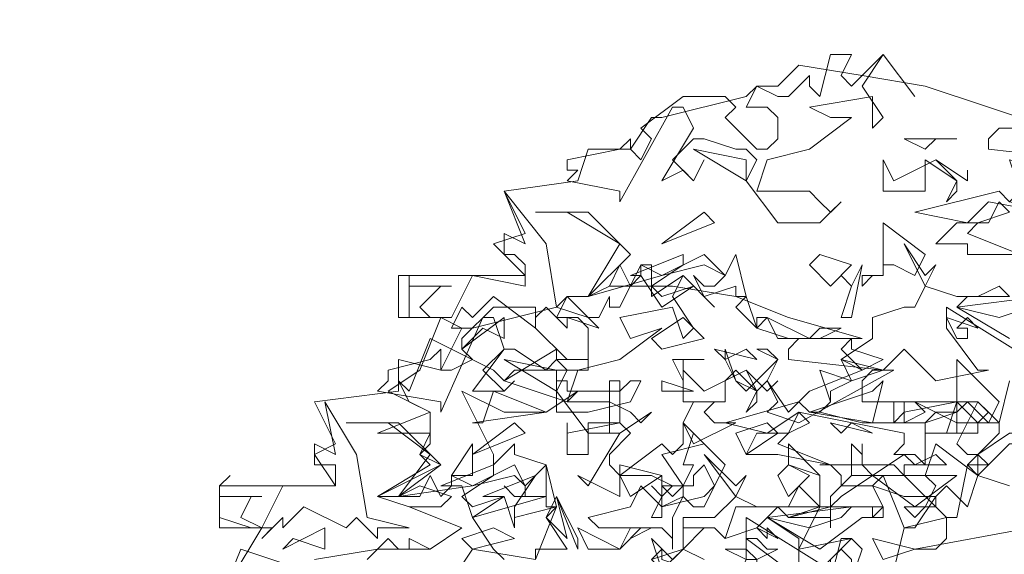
# Model space of a CAD drawing. Header units: millimetres. Extents: x 4234 to 4704, y 1542 to 2004.
# Tile 260 of 271: x 4570.99 to 4580.29, y 1857.37 to 1862.42. Entities that reach past the tile are written whole.
import ezdxf

# ---------------------------------------------------------------- set-up
doc = ezdxf.new("R2010")
doc.units = ezdxf.units.MM
doc.linetypes.add('DASHED', pattern=[19.05, 12.7, -6.35])
doc.layers.add('BOD', color=40, linetype='Continuous')
doc.layers.add('DIMENSIONS', color=7, linetype='Continuous')

# ---------------------------------------------------------------- blocks, each defined once
blk = doc.blocks.new('A$Cf9015526')
at = {"color": 116, "lineweight": 0, "true_color": 0x136734}
for points in [[(1.5989, 3.5976), (1.6211, 3.5754), (1.6877, 3.642), (1.7544, 3.5532), (1.6877, 3.642), (1.6433, 3.5754), (1.6877, 3.5087), (1.6655, 3.4865), (1.6655, 3.5532), (1.5323, 3.5309), (1.5767, 3.5087), (1.6211, 3.5087), (1.5323, 3.4421), (1.4435, 3.4199), (1.4213, 3.3533), (1.4435, 3.3533), (1.5323, 3.3533), (1.5545, 3.3311), (1.5767, 3.3089), (1.5989, 3.3311), (1.5545, 3.2867), (1.4657, 3.2867), (1.3991, 3.3755), (1.4213, 3.4199), (1.3991, 3.4421), (1.3768, 3.4421), (1.3102, 3.4643), (1.288, 3.4643), (1.2436, 3.4199), (1.288, 3.3755), (1.3102, 3.4199), (1.288, 3.3755), (1.2658, 3.3977), (1.2214, 3.3755), (1.288, 3.4865), (1.2658, 3.5309), (1.2436, 3.5309), (1.1326, 3.3311), (1.1326, 3.3533), (1.0215, 3.3755), (1.0437, 3.3977), (1.0215, 3.3977), (1.0215, 3.4199), (1.1326, 3.4421), (1.1548, 3.4643), (1.1548, 3.4421), (1.177, 3.4199), (1.1992, 3.4643), (1.177, 3.4865), (1.2658, 3.5532), (1.3546, 3.5532), (1.3768, 3.5309), (1.3546, 3.5087), (1.4213, 3.4421), (1.4435, 3.4421), (1.4657, 3.4643), (1.4657, 3.5087), (1.4435, 3.5309), (1.3991, 3.5309), (1.4213, 3.5754), (1.4657, 3.5532), (1.4879, 3.5532), (1.5323, 3.5976), (1.5323, 3.5754), (1.5545, 3.5532), (1.5767, 3.642), (1.6211, 3.642)], [(1.7988, 3.4643), (1.7766, 3.4421), (1.7322, 3.4643), (1.8432, 3.4643)], [(1.3991, 3.3755), (1.288, 3.4421), (1.3991, 3.4199)], [(1.7988, 3.4199), (1.8432, 3.3755), (1.8432, 3.3533), (1.821, 3.3311), (1.8432, 3.3755), (1.7766, 3.4199), (1.7766, 3.3977), (1.7766, 3.3533), (1.6877, 3.3533), (1.6877, 3.4199), (1.71, 3.3755)], [(1.9764, 3.3755), (1.9764, 3.3533), (1.9542, 3.3311), (2.0653, 3.3089), (2.1319, 3.3089), (2.1541, 3.3311), (2.2651, 3.3533), (2.2651, 3.3311), (2.1985, 3.3089), (2.1985, 3.22), (2.1541, 3.2423), (2.1319, 3.2423), (2.1541, 3.2645), (2.1541, 3.2867), (1.9098, 3.3311), (1.8654, 3.2867), (1.7544, 3.3089), (1.932, 3.3533), (1.9542, 3.3311), (1.9764, 3.3533), (1.9542, 3.4199), (2.0431, 3.3977)], [(1.8654, 3.3977), (1.8654, 3.3755), (1.7988, 3.4199), (1.8654, 3.3755)], [(0.9993, 3.109), (1.0659, 3.0868), (1.0882, 3.0646), (1.0215, 3.0868), (1.0215, 3.0646), (0.9771, 3.109), (0.9549, 3.0868), (0.9549, 3.0646), (0.8661, 3.1312), (0.8217, 3.0868), (0.7995, 3.109), (0.7773, 3.0646), (0.7995, 3.0646), (0.755, 3.0868), (0.6884, 3.0868), (0.6884, 3.1756), (0.6884, 3.1534), (0.7773, 3.1534), (0.755, 3.1534), (0.7106, 3.109), (0.7328, 3.0868), (0.7773, 3.0868), (0.8217, 3.1756), (0.9327, 3.1534), (0.9327, 3.1978), (0.9105, 3.22), (0.8883, 3.22), (0.8883, 3.2645), (0.9327, 3.2423), (0.8883, 3.3533), (0.9771, 3.2423)], [(1.8876, 3.2867), (1.8654, 3.2645), (1.9764, 3.22), (1.8654, 3.22), (1.8654, 3.2423), (1.7988, 3.2423), (1.8432, 3.2867), (1.9098, 3.2867), (1.932, 3.3311), (1.9542, 3.3089)], [(1.1548, 3.22), (1.0659, 3.1312), (1.1326, 3.2423), (1.0215, 3.3089), (0.9549, 3.3089), (1.0659, 3.3089)], [(1.2214, 3.2423), (1.3102, 3.3089), (1.3324, 3.2867)], [(1.7544, 3.1756), (1.71, 3.1978), (1.6877, 3.1978), (1.6877, 3.1756), (1.6655, 3.1756), (1.6433, 3.1534), (1.6433, 3.1756), (1.6877, 3.1756), (1.6877, 3.22), (1.6877, 3.2867), (1.7766, 3.22)], [(1.3768, 3.1312), (1.3768, 3.1534), (1.3102, 3.1312), (1.288, 3.1756), (1.3102, 3.1534), (1.3324, 3.1534), (1.3546, 3.1756), (1.3102, 3.1978), (1.2214, 3.1756), (1.0659, 3.1312), (1.1104, 3.1534), (1.1326, 3.1978), (1.1548, 3.1534), (1.177, 3.1756), (1.177, 3.1978), (1.2214, 3.1756), (1.3102, 3.22), (1.3546, 3.1756), (1.3768, 3.22), (1.3991, 3.1312)], [(1.1992, 3.1534), (1.2214, 3.1312), (1.288, 3.1534), (1.2214, 3.109), (1.177, 3.1756), (1.1548, 3.1756), (1.2658, 3.22), (1.2658, 3.1978)], [(1.5767, 3.1534), (1.5323, 3.1978), (1.5545, 3.22), (1.6211, 3.1978)], [(1.1992, 3.1534), (1.1992, 3.1312), (1.2658, 3.1756), (1.3324, 3.109), (1.2658, 3.1756), (1.2436, 3.1312), (1.288, 3.0646), (1.2658, 3.0424), (1.2436, 3.109), (1.1326, 3.0868), (1.1548, 3.0424), (1.2214, 3.0646), (1.1326, 2.998), (1.0437, 2.9758), (1.0215, 2.9091), (1.1104, 2.9091), (1.1548, 2.8869), (1.177, 2.8647), (1.1992, 2.8869), (1.1326, 2.8425), (1.0659, 2.8425), (0.9993, 2.9314), (1.0215, 2.9758), (0.9993, 2.998), (0.9771, 2.9758), (0.9105, 3.0202), (0.8883, 3.0202), (0.8439, 2.9758), (0.8883, 2.9314), (0.9105, 2.9536), (0.8883, 2.9314), (0.8661, 2.9314), (0.8217, 2.9314), (0.8883, 3.0202), (0.8661, 3.0868), (0.8439, 3.0868), (0.755, 2.8869), (0.755, 2.9091), (0.6218, 2.9314), (0.644, 2.9536), (0.644, 2.9758), (0.7328, 2.998), (0.755, 3.0202), (0.755, 2.9758), (0.7773, 2.9758), (0.8217, 2.998), (0.7995, 3.0202), (0.7995, 3.0424), (0.8661, 3.109), (0.9549, 3.109), (0.9549, 3.0646), (1.0215, 2.998), (1.0437, 2.998), (1.0659, 2.998), (1.0659, 3.0646), (1.0437, 3.0868), (0.9993, 3.0868), (1.0215, 3.1312), (1.0659, 3.0868), (1.0882, 3.0868), (1.1104, 3.1312), (1.1104, 3.109), (1.1326, 3.109), (1.177, 3.1978), (1.1992, 3.1978)], [(1.5989, 3.0868), (1.6211, 3.1534), (1.5989, 3.1756), (1.6211, 3.1534), (1.6433, 3.1978), (1.6211, 3.0868)], [(1.3768, 3.109), (1.3991, 3.1312), (1.4213, 3.0646)], [(1.932, 3.0868), (1.8432, 3.109), (2.0209, 3.1312), (1.9986, 3.109)], [(0.8439, 3.0646), (0.7995, 3.0202), (0.8883, 3.0868), (0.8883, 3.0424)], [(1.2214, 3.0202), (1.1992, 3.0424), (1.2658, 3.0868), (1.3102, 3.0424)], [(1.4213, 3.0646), (1.4879, 3.0424), (1.4213, 3.0646), (1.4213, 3.0868), (1.4435, 3.0868)], [(1.5545, 3.0646), (1.5989, 3.0646), (1.5545, 3.0424), (1.4657, 3.0424), (1.4435, 3.0868), (1.5323, 3.0424)], [(1.8876, 3.0646), (1.8654, 3.0868), (1.8432, 3.0646), (1.8654, 3.0646), (1.8654, 3.0424), (1.8432, 3.0424), (1.821, 3.0868)], [(1.6877, 2.998), (1.6433, 2.9758), (1.5989, 3.0202), (1.6211, 3.0424), (1.6211, 3.0202)], [(1.3991, 3.0202), (1.3546, 2.998), (1.3324, 3.0202), (1.4213, 2.998)], [(0.9993, 2.9314), (0.8883, 2.998), (0.9993, 2.9758)], [(1.2658, 2.998), (1.2658, 2.9536), (1.2436, 2.998), (1.3102, 2.998)], [(1.6211, 2.9536), (1.5989, 2.998), (1.6877, 2.9758)], [(1.9098, 2.8647), (1.8654, 2.9091), (1.8432, 2.8869), (1.8432, 2.8425), (1.821, 2.8425), (1.7988, 2.8425), (1.7766, 2.8425), (1.8432, 2.8425), (1.8432, 2.9091), (1.8432, 2.998), (1.932, 2.9091)], [(1.3991, 2.9758), (1.4213, 2.9314), (1.4213, 2.9091), (1.3991, 2.8869), (1.4213, 2.9314), (1.3768, 2.9758), (1.3546, 2.9536), (1.3546, 2.9091), (1.2658, 2.9091), (1.2658, 2.9758), (1.3102, 2.9314)], [(1.5767, 2.9314), (1.5767, 2.9091), (1.5545, 2.8869), (1.6433, 2.8647), (1.71, 2.8647), (1.7322, 2.8869), (1.8432, 2.9091), (1.8432, 2.8869), (1.7766, 2.8647), (1.7766, 2.7759), (1.7544, 2.7981), (1.71, 2.7981), (1.7322, 2.8203), (1.7322, 2.8425), (1.5101, 2.8869), (1.4435, 2.8425), (1.3546, 2.8647), (1.5101, 2.9091), (1.5323, 2.8869), (1.5545, 2.8869), (1.5767, 2.9091), (1.5545, 2.9758), (1.6211, 2.9536)], [(1.4657, 2.9536), (1.4435, 2.9314), (1.3991, 2.9758), (1.4435, 2.9314)], [(1.1326, 2.9314), (1.1548, 2.9536), (1.177, 2.9536), (1.1548, 2.9091), (1.0659, 2.8869), (0.9993, 2.8869), (0.9993, 2.9536), (1.0215, 2.9536), (1.0215, 2.9314)], [(1.1548, 2.8425), (1.1104, 2.7981), (1.1104, 2.7759), (1.1326, 2.7537), (1.2214, 2.8203), (1.2436, 2.7981), (1.2658, 2.8203), (1.2658, 2.8647), (1.3102, 2.8203), (1.2214, 2.7981), (1.2658, 2.7315), (1.2658, 2.7093), (1.2214, 2.6871), (1.2214, 2.7093), (1.2436, 2.7315), (1.1992, 2.7537), (1.1326, 2.7537), (1.1326, 2.7093), (1.0437, 2.7537), (1.0659, 2.7315), (1.1326, 2.8425), (1.1104, 2.8425), (1.1104, 2.9536), (1.1326, 2.9536), (1.1326, 2.8647)], [(1.2214, 2.9314), (1.2214, 2.9536), (1.288, 2.9314)], [(1.5323, 2.8869), (1.6655, 2.9314), (1.6877, 2.9536), (1.6655, 2.8647)], [(0.8217, 2.8647), (0.8439, 2.8647), (0.8661, 2.9314), (0.9771, 2.8869)], [(0.5996, 2.6649), (0.6884, 2.6427), (0.6218, 2.6427), (0.6218, 2.6205), (0.5774, 2.6649), (0.5552, 2.6427), (0.4664, 2.6871), (0.4219, 2.6427), (0.4219, 2.6649), (0.3775, 2.6205), (0.3997, 2.6427), (0.3553, 2.6427), (0.2887, 2.6649), (0.2887, 2.7315), (0.3109, 2.7537), (0.2887, 2.7315), (0.2887, 2.7093), (0.3775, 2.7093), (0.3553, 2.7093), (0.3331, 2.6649), (0.3775, 2.6427), (0.4219, 2.7315), (0.533, 2.7315), (0.533, 2.7537), (0.533, 2.7759), (0.4886, 2.7759), (0.4886, 2.8203), (0.533, 2.7981), (0.5108, 2.9091), (0.5774, 2.7981)], [(1.3546, 2.9091), (1.3324, 2.9091), (1.3102, 2.8869), (1.3324, 2.8647), (1.3768, 2.8647), (1.288, 2.8203), (1.2658, 2.8647), (1.288, 2.9091)], [(1.8876, 2.8425), (1.821, 2.8425), (1.8432, 2.9091), (1.8876, 2.8647)], [(1.4879, 2.8425), (1.4657, 2.8203), (1.5767, 2.7759), (1.4657, 2.7981), (1.3991, 2.7981), (1.4213, 2.8425), (1.4879, 2.8425), (1.5101, 2.8869), (1.5323, 2.8647)], [(0.755, 2.7759), (0.6662, 2.7093), (0.7328, 2.7981), (0.644, 2.8647), (0.5552, 2.8647), (0.6662, 2.8647)], [(0.8217, 2.7981), (0.9105, 2.8647), (0.9327, 2.8425)], [(1.1326, 2.8647), (1.0659, 2.8647), (1.0659, 2.7981), (1.0215, 2.7981), (1.0215, 2.8647), (1.0215, 2.8425)], [(1.3991, 2.7981), (1.3768, 2.8425), (1.4435, 2.8647), (1.4657, 2.8425)], [(1.6211, 2.8647), (1.6655, 2.8425), (1.5767, 2.8647), (1.5989, 2.8425)], [(1.3324, 2.7315), (1.3102, 2.7759), (1.288, 2.7537), (1.288, 2.7315), (1.2658, 2.7315), (1.2436, 2.7093), (1.2214, 2.7315), (1.2658, 2.7315), (1.288, 2.7759), (1.2658, 2.7759), (1.288, 2.8425), (1.3546, 2.7759)], [(2.0209, 2.8203), (1.9542, 2.8203), (1.9098, 2.7759), (1.8876, 2.7981), (1.9542, 2.8425), (1.9764, 2.8425)], [(0.7773, 2.7537), (0.8217, 2.8203), (0.8217, 2.7537)], [(1.8654, 2.6871), (1.821, 2.7315), (1.7988, 2.7093), (1.7988, 2.6871), (1.7766, 2.6871), (1.7544, 2.6649), (1.7322, 2.6871), (1.7766, 2.6871), (1.7988, 2.7315), (1.7766, 2.7537), (1.7988, 2.8203), (1.8876, 2.7537)], [(0.9771, 2.6871), (0.9771, 2.7093), (0.9105, 2.7093), (0.8883, 2.7315), (0.9105, 2.7093), (0.9327, 2.7093), (0.9327, 2.7315), (0.9105, 2.7537), (0.8217, 2.7315), (0.6662, 2.7093), (0.7106, 2.7093), (0.7328, 2.7537), (0.755, 2.7093), (0.7773, 2.7315), (0.7773, 2.7537), (0.8217, 2.7315), (0.9105, 2.7759), (0.9327, 2.7315), (0.9771, 2.7759), (0.9993, 2.6871)], [(0.7995, 2.7093), (0.8217, 2.6871), (0.8883, 2.7093), (0.8217, 2.6649), (0.7995, 2.7315), (0.755, 2.7315), (0.8661, 2.7759), (0.8661, 2.7537)], [(1.1548, 2.7093), (1.1326, 2.7537), (1.1326, 2.7759), (1.2214, 2.7537)], [(1.4879, 2.7093), (1.4657, 2.7537), (1.4879, 2.7759), (1.5323, 2.7537)], [(1.8876, 2.7537), (1.9542, 2.7315), (1.8876, 2.7537), (1.8654, 2.7759), (1.9098, 2.7759)], [(0.9105, 2.6871), (0.9105, 2.6649), (0.9993, 2.6871), (0.9105, 2.6649), (0.9105, 2.6427), (0.8883, 2.7093), (0.8439, 2.7093), (0.9549, 2.7537)], [(1.1992, 2.6649), (1.2214, 2.7093), (1.1992, 2.7315), (1.2214, 2.7093), (1.2214, 2.7537), (1.2214, 2.6649)], [(1.7544, 2.6871), (1.6655, 2.7537), (1.5989, 2.7093), (1.5767, 2.6871), (1.5767, 2.6427), (1.5767, 2.6649), (1.4879, 2.6649), (1.5767, 2.6871), (1.5767, 2.7093), (1.6211, 2.7537), (1.8432, 2.7537)], [(1.3102, 2.7093), (1.3324, 2.7315), (1.3102, 2.6871), (1.288, 2.6871), (1.2658, 2.7093), (1.2436, 2.6649), (1.2436, 2.5982), (1.2436, 2.6205), (1.2214, 2.6427), (1.1992, 2.6427), (1.1548, 2.6205), (1.1992, 2.6427), (1.0882, 2.6427), (1.0659, 2.6649), (1.1548, 2.6871), (1.177, 2.7315), (1.2214, 2.6871)], [(0.9771, 2.6649), (0.9993, 2.7093), (1.0215, 2.6205)], [(1.0437, 2.5982), (0.9993, 2.7093), (1.0437, 2.6205)], [(1.5323, 2.6427), (1.4435, 2.6649), (1.6211, 2.6871), (1.5989, 2.6649)], [(0.4441, 2.6205), (0.4219, 2.5982), (0.5108, 2.6427), (0.5108, 2.5982)], [(0.8217, 2.5982), (0.7995, 2.6205), (0.8661, 2.6427), (0.9105, 2.6205)], [(1.1548, 2.6427), (1.177, 2.6427), (1.1326, 2.5982), (1.0659, 2.5982), (1.0437, 2.6427), (1.1326, 2.5982)], [(1.4657, 2.6205), (1.4435, 2.6427), (1.4435, 2.6205), (1.4213, 2.6427)], [(1.2658, 2.5982), (1.2214, 2.5538), (1.1992, 2.6205), (1.2436, 2.576)], [(1.4435, 2.5982), (1.4657, 2.5982), (1.4213, 2.576), (1.4213, 2.5538), (1.3991, 2.5316), (1.3991, 2.5094), (1.3768, 2.5316), (1.3991, 2.576), (1.3546, 2.5982), (1.3991, 2.5982), (1.4213, 2.576), (1.3991, 2.576), (1.3991, 2.6205), (1.4213, 2.6205)], [(1.6211, 2.5316), (1.6211, 2.576), (1.5989, 2.5982), (1.5767, 2.576), (1.5767, 2.5316), (1.5545, 2.5538), (1.6211, 2.6205), (1.6433, 2.5982)], [(1.6877, 2.576), (1.6655, 2.6205), (1.7544, 2.5982)], [(1.288, 2.5538), (1.2436, 2.5316), (1.1992, 2.576), (1.2214, 2.5982), (1.2214, 2.576)]]:
    blk.add_lwpolyline(points, close=True, dxfattribs=at)
for points in [[(0.4886, 2.576), (0.6218, 2.5982), (0.7328, 2.5982), (0.7995, 2.6427), (0.6884, 2.6871), (0.6218, 2.7093), (0.7328, 2.7759), (0.7106, 2.7981), (0.7328, 2.8203), (0.7328, 2.8425), (0.6218, 2.8425), (0.7328, 2.8869), (0.644, 2.9314), (0.7106, 2.9758), (0.755, 3.0868), (0.6662, 3.0868), (0.6662, 3.1756), (0.9327, 3.1756), (0.8661, 3.2423), (0.9327, 3.2645), (0.8883, 3.3533), (1.0437, 3.3755), (1.0659, 3.4421), (1.1548, 3.4421), (1.1992, 3.5087), (1.2214, 3.5087), (1.3991, 3.5532), (1.4213, 3.5754), (1.4657, 3.5754), (1.5101, 3.6198), (1.6433, 3.5976), (1.7766, 3.5754), (1.9098, 3.5309), (2.0431, 3.4865), (1.932, 3.4865), (1.9098, 3.4643), (1.9098, 3.4421), (2.1097, 3.4199)], [(1.9986, 2.6427), (1.7544, 2.5982), (1.7988, 2.5982), (1.821, 2.6205), (1.821, 2.6649), (1.7322, 2.6427), (1.6877, 2.7537), (1.6211, 2.7537), (1.6211, 2.8203), (1.6433, 2.7981), (1.6433, 2.8203), (1.6433, 2.7981), (1.6433, 2.7759), (1.6655, 2.7537), (1.7322, 2.7981), (1.7544, 2.7759), (1.7988, 2.7981), (1.821, 2.7759), (1.7322, 2.7759), (1.7322, 2.7537), (1.821, 2.6649), (1.8432, 2.6649), (1.8654, 2.7759), (1.932, 2.8425), (1.932, 2.8647), (1.9098, 2.8647), (1.8432, 2.8647), (1.8432, 2.8869), (1.7988, 2.8869), (1.7766, 2.8647), (1.7544, 2.8647), (1.71, 2.8647), (1.71, 2.9091), (1.7322, 2.9091), (1.7322, 2.8647), (1.7766, 2.8869), (1.7544, 2.9091), (1.8432, 2.8647), (1.8876, 2.8647), (1.9098, 2.8869), (1.8876, 2.9091), (1.932, 2.8647), (1.9542, 2.9536)], [(1.9986, 2.998), (1.821, 3.109), (1.821, 3.0646), (1.8876, 2.9758), (1.9098, 2.9758), (1.7988, 2.9536), (1.7322, 3.0202), (1.6877, 2.9758), (1.71, 2.9758), (1.5101, 2.8647), (1.4435, 2.8869), (1.4657, 2.9091), (1.4435, 2.9536), (1.4213, 2.9314), (1.3768, 2.9536), (1.3546, 2.998), (1.3546, 3.0202), (1.3768, 2.9536), (1.3991, 2.9314), (1.4657, 2.998), (1.4435, 3.0202), (1.4213, 3.0202), (1.4657, 2.998), (1.4435, 2.9536), (1.4879, 2.8869), (1.5323, 2.9314), (1.6433, 2.9758), (1.5989, 2.998), (1.6655, 3.0424), (1.6655, 3.0868), (1.7322, 3.109), (1.7544, 3.109), (1.7766, 3.1534), (1.7322, 3.2423), (1.7766, 3.1756), (1.7988, 3.1978), (1.7766, 3.1534), (1.8432, 3.1312), (1.8876, 3.1312), (1.932, 3.1534), (1.9542, 3.1312), (1.8654, 3.1312), (1.8432, 3.109), (1.9542, 3.0424)], [(0.3109, 2.5316), (0.3775, 2.6427), (0.2887, 2.6427), (0.2887, 2.7315), (0.533, 2.7315), (0.4886, 2.7981), (0.533, 2.8203), (0.4886, 2.9091), (0.6662, 2.9314), (0.6662, 2.998), (0.755, 2.9758), (0.7995, 3.0646), (0.8217, 3.0646), (0.9993, 3.109), (1.0215, 3.1312), (1.0659, 3.1312), (1.1104, 3.1534), (1.2436, 3.1534), (1.3768, 3.1312), (1.4879, 3.0868), (1.6433, 3.0424), (1.5101, 3.0424), (1.4879, 3.0202), (1.4879, 2.998), (1.6877, 2.9758), (1.6655, 2.9758), (1.6433, 2.9536), (1.6433, 2.9091), (1.8876, 2.9091), (1.8432, 2.8203), (1.8654, 2.7981), (1.8876, 2.7981), (1.8876, 2.7537), (1.9542, 2.7315)], [(0.9549, 2.576), (0.9993, 2.6871), (0.9771, 2.6649), (1.0215, 2.5982), (0.9549, 2.5982), (0.9549, 2.576), (0.8217, 2.5982), (0.7773, 2.5316)], [(0.5996, 2.576), (0.644, 2.6205), (0.6662, 2.5982), (0.6884, 2.5982), (0.6884, 2.6205), (0.7328, 2.5982), (0.7995, 2.6427), (0.6884, 2.6871), (0.755, 2.6871), (0.7773, 2.7093), (0.7106, 2.7315), (0.6662, 2.7093), (0.6218, 2.7093), (0.755, 2.7759), (0.7106, 2.7981), (0.7328, 2.8425), (0.7328, 2.8869), (0.6884, 2.9091), (0.6662, 2.9536), (0.6884, 2.9314), (0.7328, 3.0424), (0.8661, 2.9758), (0.8883, 2.9536), (0.9993, 3.0202), (0.9993, 2.998), (1.0659, 2.998), (1.0659, 2.9758), (0.9105, 2.9758), (0.8883, 2.9536), (1.0215, 2.9091), (1.0437, 2.9314), (0.9771, 2.8869), (0.8883, 2.8869), (0.7995, 2.9314), (0.8661, 2.7981), (0.8661, 2.7759), (0.9105, 2.8203), (0.9105, 2.7981), (0.9771, 2.7759), (0.9771, 2.7093), (0.8217, 2.6649), (0.8661, 2.5982), (0.8883, 2.576)], [(1.5101, 2.5538), (1.5101, 2.6205), (1.4435, 2.6649), (1.4213, 2.6427), (1.3546, 2.6205), (1.3324, 2.6427), (1.3102, 2.6427), (1.2658, 2.5982), (1.3102, 2.576), (1.2658, 2.5982), (1.2658, 2.6427), (1.3324, 2.6427), (1.3546, 2.6205), (1.3768, 2.6871), (1.4657, 2.6871), (1.4879, 2.6649), (1.5545, 2.6871), (1.5545, 2.7093), (1.5545, 2.7537), (1.4879, 2.7759), (1.4879, 2.8203), (1.5545, 2.7537), (1.5545, 2.6871), (1.5767, 2.6871), (1.6655, 2.6871), (1.6877, 2.6871), (1.6877, 2.6649), (1.6655, 2.6649), (1.6655, 2.6871), (1.5545, 2.6871), (1.5101, 2.5982), (1.6211, 2.6205), (1.5989, 2.6205), (1.5767, 2.5316)], [(1.5767, 2.5538), (1.3991, 2.6649), (1.3991, 2.6205), (1.4879, 2.5538)], [(1.1992, 2.576), (1.2658, 2.5982), (1.2658, 2.6649), (1.3102, 2.6649), (1.3324, 2.6649), (1.3768, 2.7093), (1.3102, 2.7981), (1.3768, 2.7315), (1.3991, 2.7537), (1.3768, 2.7093), (1.4213, 2.6871), (1.4879, 2.6871), (1.5101, 2.7315), (1.5545, 2.6871), (1.4657, 2.6871), (1.4435, 2.6649), (1.5545, 2.5982), (1.6433, 2.6649), (1.6655, 2.6649), (1.6877, 2.6871), (1.6655, 2.7315), (1.5989, 2.7315), (1.5989, 2.7537), (1.5767, 2.7759), (1.5545, 2.7759), (1.71, 2.7759), (1.7322, 2.7537), (1.6877, 2.7537), (1.6655, 2.7315), (1.7322, 2.7093), (1.7544, 2.7093), (1.7988, 2.7093), (1.7544, 2.6427), (1.7322, 2.6427), (1.71, 2.5538)], [(0.2887, 2.4872), (0.3331, 2.5982), (0.4664, 2.5538)]]:
    blk.add_lwpolyline(points, dxfattribs=at)

msp = doc.modelspace()

# ---------------------------------------------------------------- hatches: boundary and pattern name
at = {"layer": 'DIMENSIONS'}
h = msp.add_hatch(dxfattribs=at)
h.set_pattern_fill('GRASS', color=256, scale=0.5)
h.set_pattern_definition([(90, (3399.144, -158.445), (-8.980256, 8.980256), [2.38125, -15.57926]), (45, (3399.144, -158.445), (-8.980256, 8.980256), [2.38125, -10.31875]), (135, (3399.144, -158.445), (-8.980256, -8.980256), [2.38125, -10.31875])])
h.paths.add_polyline_path([(4417.6425, 1844.3253), (4423.2951, 1838.2514), (4434.9969, 1847.6295), (4469.633, 1855.411), (4513.1489, 1877.6572), (4531.9103, 1892.8657), (4546.8873, 1910.4574), (4556.576, 1922.7476), (4577.553, 1933.381), (4592.7448, 1936.6466), (4614.9867, 1937.2699), (4624.0253, 1937.2699), (4633.3522, 1938.7107), (4636.3977, 1940.2306), (4631.8428, 1952.3869, 0.161807)])
h.paths.add_polyline_path([(4631.8428, 1952.3869), (4629.8752, 1957.6381), (4629.4018, 1957.3619), (4621.324, 1958.355), (4615.8552, 1959.6126), (4597.3065, 1970.6836), (4571.5628, 1964.4359), (4571.5628, 1952.3502), (4556.6565, 1951.2934), (4533.2051, 1949.7013), (4514.0135, 1931.7588), (4500.0937, 1928.3885), (4467.5142, 1910.2651), (4457.6487, 1889.7679), (4440.0951, 1876.8578), (4418.6103, 1858.4577), (4410.1637, 1852.3615), (4417.6425, 1844.3253, -0.161807)])
h.paths.add_polyline_path([(4548.0789, 1916.6002), (4552.8565, 1929.9377), (4546.693, 1932.1455), (4541.9153, 1918.808)], flags=24)
h.paths.add_polyline_path([(4503.0556, 1883.2742), (4507.8332, 1896.6117), (4501.6696, 1898.8196), (4496.892, 1885.482)], flags=24)
h.paths.add_polyline_path([(4451.7368, 1857.409), (4456.5145, 1870.7465), (4450.3509, 1872.9544), (4445.5733, 1859.6168)], flags=24)
h.paths.add_polyline_path([(4412.9931, 1854.3366), (4417.0765, 1849.9489), (4419.3393, 1852.0547), (4415.2559, 1856.4424)], flags=24)
h.paths.add_polyline_path([(4596.3471, 1950.1809), (4601.1248, 1963.5184), (4594.9612, 1965.7262), (4590.1836, 1952.3887)], flags=24)
h.paths.add_polyline_path([(4509.7992, 1914.4402), (4520.7716, 1919.9756), (4517.1217, 1927.2104), (4506.1494, 1921.675)], flags=24)
h.paths.add_polyline_path([(4321.6553, 1898.427), (4326.0339, 1896.392), (4327.3367, 1899.1951), (4322.958, 1901.2301)], flags=9)
h.paths.add_polyline_path([(4333.4365, 1891.9961), (4338.2762, 1888.46), (4340.0997, 1890.9559), (4335.26, 1894.492)], flags=9)
h.paths.add_polyline_path([(4351.1951, 1875.6427), (4355.5215, 1871.4944), (4357.6608, 1873.7255), (4353.3344, 1877.8738)], flags=9)
h.paths.add_polyline_path([(4373.9221, 1853.7811), (4378.2721, 1849.6575), (4380.3986, 1851.9008), (4376.0487, 1856.0244)], flags=9)
h.paths.add_polyline_path([(4389.205, 1846.109), (4392.5459, 1849.595), (4390.3143, 1851.7338), (4386.9734, 1848.2478)], flags=9)
h.paths.add_polyline_path([(4407.9742, 1825.8927), (4411.6376, 1829.0381), (4409.6239, 1831.3833), (4405.9606, 1828.2379)], flags=9)
h.paths.add_polyline_path([(4405.6972, 1823.1876), (4408.8355, 1819.5181), (4411.1846, 1821.5272), (4408.0463, 1825.1967)], flags=9)
h.paths.add_polyline_path([(4412.0765, 1813.536), (4414.8574, 1808.2263), (4417.5956, 1809.6604), (4414.8147, 1814.9701)], flags=9)
h.paths.add_polyline_path([(4306.0633, 1735.5308), (4308.3702, 1742.3082), (4305.4441, 1743.3042), (4303.1371, 1736.5268)], flags=9)
h.paths.add_polyline_path([(4289.1237, 1902.077), (4295.0617, 1902.8939), (4294.6404, 1905.9561), (4288.7025, 1905.1392)], flags=9)
h.paths.add_polyline_path([(4305.67, 1902.4686), (4311.5251, 1901.1867), (4312.1862, 1904.2062), (4306.331, 1905.4882)], flags=9)
h.paths.add_polyline_path([(4434.2122, 1813.2206), (4438.5999, 1817.304), (4436.4941, 1819.5668), (4432.1063, 1815.4834)], flags=9)
h.paths.add_polyline_path([(4381.102, 1865.7275), (4385.1854, 1861.3397), (4387.4482, 1863.4456), (4383.3648, 1867.8333)], flags=9)
h.paths.add_polyline_path([(4421.9781, 1821.8049), (4426.0615, 1817.4172), (4428.3243, 1819.523), (4424.2409, 1823.9108)], flags=9)
h.paths.add_polyline_path([(4410.3951, 1823.868), (4413.9297, 1827.1574), (4411.8239, 1829.4202), (4408.2893, 1826.1308)], flags=9)
h.paths.add_polyline_path([(4387.3909, 1817.4858), (4392.1686, 1830.8233), (4386.005, 1833.0311), (4381.2274, 1819.6936)], flags=9)
h.paths.add_polyline_path([(4347.9726, 1750.0597), (4352.7503, 1763.3972), (4346.5867, 1765.6051), (4341.8091, 1752.2675)], flags=9)
h.paths.add_polyline_path([(4341.4321, 1678.3148), (4346.2097, 1691.6523), (4340.0462, 1693.8601), (4335.2686, 1680.5226)], flags=9)
h.paths.add_polyline_path([(4323.3673, 1583.7016), (4328.1449, 1597.0392), (4321.9814, 1599.247), (4317.2037, 1585.9095)], flags=9)
h.paths.add_polyline_path([(4335.3652, 1700.4464), (4339.9795, 1713.3279), (4330.8251, 1716.6071), (4326.2108, 1703.7256)], flags=9)
h.paths.add_polyline_path([(4396.1792, 1839.031), (4404.6554, 1830.2107), (4406.8611, 1832.3304), (4398.3849, 1841.1506)], flags=9)
h.paths.add_polyline_path([(4396.4333, 1860.2956), (4402.6288, 1853.7761), (4403.7122, 1854.8057), (4397.5167, 1861.3251)], flags=9)
h.paths.add_polyline_path([(4349.0141, 1900.3774), (4363.5849, 1891.1608), (4365.102, 1893.5592), (4350.5312, 1902.7758)], flags=9)
h.paths.add_polyline_path([(4438.6658, 1769.7519), (4437.6109, 1764.1146), (4441.3279, 1763.4191), (4442.3828, 1769.0563)], flags=9)
h.paths.add_polyline_path([(4432.3393, 1775.0815), (4431.5916, 1769.3953), (4435.3409, 1768.9023), (4436.0886, 1774.5885)], flags=9)
h.paths.add_polyline_path([(4446.5759, 1765.0098), (4445.4726, 1759.3818), (4449.1836, 1758.6543), (4450.2868, 1764.2824)], flags=9)
h.paths.add_polyline_path([(4333.2801, 1902.1363), (4338.0795, 1900.1576), (4339.5209, 1903.6536), (4334.7215, 1905.6324)], flags=9)
h.paths.add_polyline_path([(4335.5168, 1907.037), (4340.8576, 1904.9473), (4342.2355, 1908.4689), (4336.8946, 1910.5586)], flags=9)
h.paths.add_polyline_path([(4338.3128, 1912.555), (4343.7532, 1910.7401), (4344.9499, 1914.3274), (4339.5095, 1916.1422)], flags=9)
h.paths.add_polyline_path([(4390.5848, 1863.0102), (4393.6134, 1859.8177), (4396.592, 1862.6434), (4393.5633, 1865.8359)], flags=9)
h.paths.add_polyline_path([(4431.1188, 1819.2282), (4434.1502, 1816.0327), (4437.1288, 1818.8584), (4434.0973, 1822.0539)], flags=9)
h.paths.add_polyline_path([(4421.1353, 1830.1653), (4424.1639, 1826.9728), (4427.1425, 1829.7985), (4424.1138, 1832.991)], flags=9)
h.paths.add_polyline_path([(4410.884, 1841.2141), (4413.9127, 1838.0216), (4416.8913, 1840.8473), (4413.8626, 1844.0398)], flags=9)
h.paths.add_polyline_path([(4400.5883, 1852.1946), (4403.617, 1849.0021), (4406.5956, 1851.8278), (4403.5669, 1855.0203)], flags=9)
h.paths.add_polyline_path([(4378.8646, 1874.7618), (4381.8961, 1871.5663), (4384.8747, 1874.392), (4381.8432, 1877.5875)], flags=9)

# ---------------------------------------------------------------- linework, layer by layer
at = {"layer": 'DIMENSIONS', "linetype": 'DASHED', "lineweight": 5}
msp.add_arc((4687.3322, 1576.0702), 380.3858, 98.388048, 135.152795, dxfattribs=at)

# ---------------------------------------------------------------- block references
at = {"layer": 'BOD', "xscale": 4.480026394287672, "yscale": 4.480026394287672, "zscale": 4.480026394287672}
msp.add_blockref('A$Cf9015526', (4571.5808, 1845.777), dxfattribs=at)

doc.saveas('drawing.dxf')
